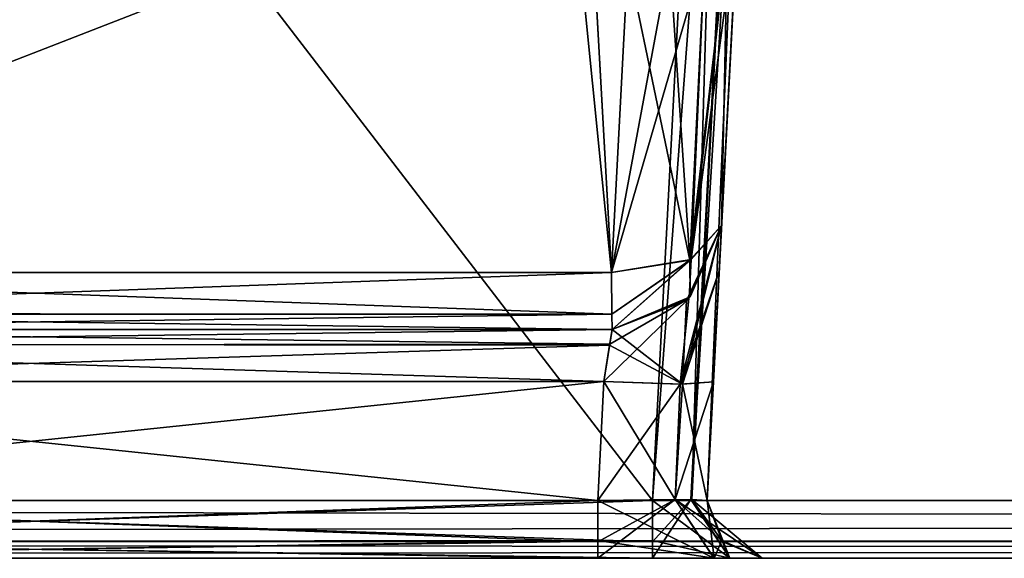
# Model space of a CAD drawing. Header units: inches. Extents: x -9.1 to 9.1, y -1.6 to 4.3.
# Tile 285 of 656: x -3.5 to -3, y -1.6 to -1.3. Entities that reach past the tile are written whole.
import ezdxf

# ---------------------------------------------------------------- set-up
doc = ezdxf.new("R2010")
doc.units = ezdxf.units.IN
doc.header["$LTSCALE"] = 65.185185
doc.header["$MEASUREMENT"] = 0
for name, color, linetype in [('2242', 7, 'CONTINUOUS'), ('2365', 7, 'CONTINUOUS'), ('2389', 7, 'CONTINUOUS'), ('2610', 7, 'CONTINUOUS'), ('2618', 7, 'CONTINUOUS'), ('2695', 7, 'CONTINUOUS'), ('2696', 7, 'CONTINUOUS'), ('2735', 7, 'CONTINUOUS'), ('2736', 7, 'CONTINUOUS'), ('2737', 7, 'CONTINUOUS'), ('2738', 7, 'CONTINUOUS'), ('2753', 7, 'CONTINUOUS'), ('2764', 7, 'CONTINUOUS'), ('2765', 7, 'CONTINUOUS'), ('2766', 7, 'CONTINUOUS'), ('2767', 7, 'CONTINUOUS'), ('2768', 7, 'CONTINUOUS'), ('2769', 7, 'CONTINUOUS'), ('2770', 7, 'CONTINUOUS'), ('2776', 7, 'CONTINUOUS'), ('3121', 7, 'CONTINUOUS'), ('3179', 7, 'CONTINUOUS'), ('3480', 7, 'CONTINUOUS'), ('3538', 7, 'CONTINUOUS'), ('3579', 7, 'CONTINUOUS'), ('3580', 7, 'CONTINUOUS'), ('3581', 7, 'CONTINUOUS'), ('3582', 7, 'CONTINUOUS'), ('3583', 7, 'CONTINUOUS'), ('3584', 7, 'CONTINUOUS'), ('3585', 7, 'CONTINUOUS'), ('3586', 7, 'CONTINUOUS'), ('9485', 7, 'CONTINUOUS'), ('9486', 7, 'CONTINUOUS'), ('9487', 7, 'CONTINUOUS'), ('9493', 7, 'CONTINUOUS'), ('9496', 7, 'CONTINUOUS'), ('9509', 7, 'CONTINUOUS'), ('9781', 7, 'CONTINUOUS'), ('9786', 7, 'CONTINUOUS'), ('9787', 7, 'CONTINUOUS')]:
    doc.layers.add(name, color=color, linetype=linetype)

msp = doc.modelspace()

# ---------------------------------------------------------------- linework, layer by layer
at = {"layer": '2242', "linetype": 'Continuous'}
for points in [[(-3.12257, -0.63817, 4.57874), (8.57837, -1.57343, 4.62775), (-3.08276, -0.62178, 4.57788), (-3.12257, -0.63817, 4.57874)], [(-3.08276, -0.62178, 4.57788), (8.57837, -1.57343, 4.62775), (-2.87743, -0.63817, 4.57874), (-3.08276, -0.62178, 4.57788)], [(-8.57837, -1.57343, 4.62775), (8.57837, -1.57343, 4.62775), (-8.52935, -0.63817, 4.57874), (-8.57837, -1.57343, 4.62775)], [(-8.52935, -0.63817, 4.57874), (8.57837, -1.57343, 4.62775), (-7.12257, -0.63817, 4.57874), (-8.52935, -0.63817, 4.57874)], [(-7.12257, -0.63817, 4.57874), (8.57837, -1.57343, 4.62775), (-6.87743, -0.63817, 4.57874), (-7.12257, -0.63817, 4.57874)], [(-6.87743, -0.63817, 4.57874), (8.57837, -1.57343, 4.62775), (-6.10626, -0.63866, 4.57876), (-6.87743, -0.63817, 4.57874)], [(-6.10626, -0.63866, 4.57876), (8.57837, -1.57343, 4.62775), (-5.89369, -0.63806, 4.57873), (-6.10626, -0.63866, 4.57876)], [(-5.89369, -0.63806, 4.57873), (8.57837, -1.57343, 4.62775), (-5.12257, -0.63817, 4.57874), (-5.89369, -0.63806, 4.57873)], [(-5.12257, -0.63817, 4.57874), (8.57837, -1.57343, 4.62775), (-4.87743, -0.63817, 4.57874), (-5.12257, -0.63817, 4.57874)], [(-4.87743, -0.63817, 4.57874), (8.57837, -1.57343, 4.62775), (-4.1063, -0.63817, 4.57874), (-4.87743, -0.63817, 4.57874)], [(-4.1063, -0.63817, 4.57874), (8.57837, -1.57343, 4.62775), (-3.89369, -0.63806, 4.57873), (-4.1063, -0.63817, 4.57874)], [(-3.89369, -0.63806, 4.57873), (8.57837, -1.57343, 4.62775), (-3.12257, -0.63817, 4.57874), (-3.89369, -0.63806, 4.57873)]]:
    msp.add_3dface(points, dxfattribs=at)
at = {"layer": '2365', "linetype": 'Continuous'}
for points in [[(-3.84469, -1.57343, 4.42625), (-3.8937, -0.63817, 4.47526), (-3.17481, -1.57343, 4.42625), (-3.84469, -1.57343, 4.42625)], [(-3.17481, -1.57343, 4.42625), (-3.8937, -0.63817, 4.47526), (-3.1258, -0.63817, 4.47526), (-3.17481, -1.57343, 4.42625)]]:
    msp.add_3dface(points, dxfattribs=at)
at = {"layer": '2389', "linetype": 'Continuous'}
for points in [[(-8.57831, -1.605, -4.59779), (8.57828, -1.605, -4.59779), (-5.99933, -1.605, -4.51066), (-8.57831, -1.605, -4.59779)], [(8.57828, -1.605, 4.59779), (-8.57831, -1.605, 4.59779), (5.99933, -1.605, 4.51066), (8.57828, -1.605, 4.59779)], [(5.99933, -1.605, 4.51066), (-8.57831, -1.605, 4.59779), (1.99933, -1.605, 4.51066), (5.99933, -1.605, 4.51066)], [(1.99933, -1.605, 4.51066), (-8.57831, -1.605, 4.59779), (-2.00067, -1.605, 4.51066), (1.99933, -1.605, 4.51066)], [(-2.00067, -1.605, 4.51066), (-8.57831, -1.605, 4.59779), (-2.31452, -1.605, 4.45621), (-2.00067, -1.605, 4.51066)], [(-2.31452, -1.605, 4.45621), (-8.57831, -1.605, 4.59779), (-2.82518, -1.605, 4.45621), (-2.31452, -1.605, 4.45621)], [(-2.82518, -1.605, 4.45621), (-8.57831, -1.605, 4.59779), (-3.17482, -1.605, 4.45621), (-2.82518, -1.605, 4.45621)], [(-3.17482, -1.605, 4.45621), (-8.57831, -1.605, 4.59779), (-3.84468, -1.605, 4.45621), (-3.17482, -1.605, 4.45621)], [(-5.99933, -1.605, -4.51066), (8.57828, -1.605, -4.59779), (-1.99933, -1.605, -4.51066), (-5.99933, -1.605, -4.51066)], [(-5.99933, -1.605, -4.51066), (-1.99933, -1.605, -4.51066), (-5.68548, -1.605, -4.45621), (-5.99933, -1.605, -4.51066)], [(-5.68548, -1.605, -4.45621), (-1.99933, -1.605, -4.51066), (-5.17482, -1.605, -4.45621), (-5.68548, -1.605, -4.45621)], [(-5.17482, -1.605, -4.45621), (-1.99933, -1.605, -4.51066), (-4.82518, -1.605, -4.45621), (-5.17482, -1.605, -4.45621)], [(-4.82518, -1.605, -4.45621), (-1.99933, -1.605, -4.51066), (-4.15532, -1.605, -4.45621), (-4.82518, -1.605, -4.45621)], [(-4.15532, -1.605, -4.45621), (-1.99933, -1.605, -4.51066), (-3.84468, -1.605, -4.45621), (-4.15532, -1.605, -4.45621)], [(-3.84468, -1.605, -4.45621), (-1.99933, -1.605, -4.51066), (-3.17482, -1.605, -4.45621), (-3.84468, -1.605, -4.45621)], [(-3.20478, -1.605, 4.1199), (-3.8247, -1.605, 4.1199), (-3.20478, -1.605, -4.1199), (-3.20478, -1.605, 4.1199)], [(-3.20478, -1.605, -4.1199), (-3.8247, -1.605, 4.1199), (-3.8247, -1.605, -4.1199), (-3.20478, -1.605, -4.1199)], [(-3.14125, -1.605, 4.14617), (-3.20478, -1.605, 4.1199), (-3.14115, -1.605, -4.14627), (-3.14125, -1.605, 4.14617)], [(-3.14115, -1.605, -4.14627), (-3.20478, -1.605, 4.1199), (-3.20478, -1.605, -4.1199), (-3.14115, -1.605, -4.14627)], [(-3.17482, -1.605, -4.45621), (-1.99933, -1.605, -4.51066), (-3.13242, -1.605, -4.43865), (-3.17482, -1.605, -4.45621)], [(-2.86758, -1.605, 4.43865), (-2.82518, -1.605, 4.45621), (-3.17482, -1.605, 4.45621), (-2.86758, -1.605, 4.43865)], [(-2.8851, -1.605, 4.39628), (-2.86758, -1.605, 4.43865), (-3.17482, -1.605, 4.45621), (-2.8851, -1.605, 4.39628)], [(-3.13245, -1.605, 4.43868), (-2.8851, -1.605, 4.39628), (-3.17482, -1.605, 4.45621), (-3.13245, -1.605, 4.43868)], [(-3.1149, -1.605, 4.20978), (-3.14125, -1.605, 4.14617), (-3.1149, -1.605, -4.20978), (-3.1149, -1.605, 4.20978)], [(-3.1149, -1.605, -4.20978), (-3.14125, -1.605, 4.14617), (-3.14115, -1.605, -4.14627), (-3.1149, -1.605, -4.20978)], [(-2.8851, -1.605, 4.20978), (-2.8851, -1.605, 4.39628), (-3.13245, -1.605, 4.43868), (-2.8851, -1.605, 4.20978)], [(-3.1149, -1.605, 4.39628), (-2.8851, -1.605, 4.20978), (-3.13245, -1.605, 4.43868), (-3.1149, -1.605, 4.39628)], [(-3.13242, -1.605, -4.43865), (-1.99933, -1.605, -4.51066), (-2.82518, -1.605, -4.45621), (-3.13242, -1.605, -4.43865)], [(-3.1149, -1.605, -4.39628), (-3.13242, -1.605, -4.43865), (-2.82518, -1.605, -4.45621), (-3.1149, -1.605, -4.39628)], [(-2.8851, -1.605, 4.20978), (-3.1149, -1.605, 4.39628), (-2.8851, -1.605, -4.20978), (-2.8851, -1.605, 4.20978)], [(-3.1149, -1.605, 4.39628), (-3.1149, -1.605, 4.20978), (-2.8851, -1.605, -4.39628), (-3.1149, -1.605, 4.39628)], [(-3.1149, -1.605, 4.20978), (-3.1149, -1.605, -4.20978), (-2.8851, -1.605, -4.39628), (-3.1149, -1.605, 4.20978)], [(-2.8851, -1.605, -4.20978), (-3.1149, -1.605, 4.39628), (-2.8851, -1.605, -4.39628), (-2.8851, -1.605, -4.20978)], [(-3.1149, -1.605, -4.20978), (-3.1149, -1.605, -4.39628), (-2.86755, -1.605, -4.43868), (-3.1149, -1.605, -4.20978)], [(-2.86755, -1.605, -4.43868), (-3.1149, -1.605, -4.39628), (-2.82518, -1.605, -4.45621), (-2.86755, -1.605, -4.43868)], [(-2.8851, -1.605, -4.39628), (-3.1149, -1.605, -4.20978), (-2.86755, -1.605, -4.43868), (-2.8851, -1.605, -4.39628)]]:
    msp.add_3dface(points, dxfattribs=at)
at = {"layer": '2610', "linetype": 'Continuous'}
for points in [[(-3.84469, -1.57343, -4.42625), (-3.1258, -0.63817, -4.47526), (-3.8937, -0.63817, -4.47526), (-3.84469, -1.57343, -4.42625)], [(-3.84469, -1.57343, -4.42625), (-3.17481, -1.57343, -4.42625), (-3.1258, -0.63817, -4.47526), (-3.84469, -1.57343, -4.42625)]]:
    msp.add_3dface(points, dxfattribs=at)
at = {"layer": '2618', "linetype": 'Continuous'}
for points in [[(-1.8937, -0.63817, -4.57874), (-8.57837, -1.57343, -4.62775), (-1.93714, -0.6183, -4.5777), (-1.8937, -0.63817, -4.57874)], [(-1.93714, -0.6183, -4.5777), (-8.57837, -1.57343, -4.62775), (-2.10631, -0.63806, -4.57873), (-1.93714, -0.6183, -4.5777)], [(3.12257, -0.63817, -4.57874), (-8.57837, -1.57343, -4.62775), (3.08276, -0.62178, -4.57788), (3.12257, -0.63817, -4.57874)], [(3.08276, -0.62178, -4.57788), (-8.57837, -1.57343, -4.62775), (2.87743, -0.63817, -4.57874), (3.08276, -0.62178, -4.57788)], [(-2.87743, -0.63817, -4.57874), (-8.57837, -1.57343, -4.62775), (-2.91724, -0.62178, -4.57788), (-2.87743, -0.63817, -4.57874)], [(-2.91724, -0.62178, -4.57788), (-8.57837, -1.57343, -4.62775), (-3.12257, -0.63817, -4.57874), (-2.91724, -0.62178, -4.57788)], [(6.1063, -0.63817, -4.57874), (-8.57837, -1.57343, -4.62775), (5.89369, -0.63806, -4.57873), (6.1063, -0.63817, -4.57874)], [(5.89369, -0.63806, -4.57873), (-8.57837, -1.57343, -4.62775), (5.12257, -0.63817, -4.57874), (5.89369, -0.63806, -4.57873)], [(4.1063, -0.63817, -4.57874), (-8.57837, -1.57343, -4.62775), (3.89369, -0.63806, -4.57873), (4.1063, -0.63817, -4.57874)], [(3.89369, -0.63806, -4.57873), (-8.57837, -1.57343, -4.62775), (3.12257, -0.63817, -4.57874), (3.89369, -0.63806, -4.57873)], [(2.1063, -0.63817, -4.57874), (-8.57837, -1.57343, -4.62775), (1.89369, -0.63806, -4.57873), (2.1063, -0.63817, -4.57874)], [(1.89369, -0.63806, -4.57873), (-8.57837, -1.57343, -4.62775), (-1.8937, -0.63817, -4.57874), (1.89369, -0.63806, -4.57873)], [(-2.10631, -0.63806, -4.57873), (-8.57837, -1.57343, -4.62775), (-2.87743, -0.63817, -4.57874), (-2.10631, -0.63806, -4.57873)], [(8.57837, -1.57343, -4.62775), (-8.57837, -1.57343, -4.62775), (8.52935, -0.63817, -4.57874), (8.57837, -1.57343, -4.62775)], [(8.52935, -0.63817, -4.57874), (-8.57837, -1.57343, -4.62775), (7.12257, -0.63817, -4.57874), (8.52935, -0.63817, -4.57874)], [(7.12257, -0.63817, -4.57874), (-8.57837, -1.57343, -4.62775), (6.87743, -0.63817, -4.57874), (7.12257, -0.63817, -4.57874)], [(6.87743, -0.63817, -4.57874), (-8.57837, -1.57343, -4.62775), (6.1063, -0.63817, -4.57874), (6.87743, -0.63817, -4.57874)], [(5.12257, -0.63817, -4.57874), (-8.57837, -1.57343, -4.62775), (4.87743, -0.63817, -4.57874), (5.12257, -0.63817, -4.57874)], [(4.87743, -0.63817, -4.57874), (-8.57837, -1.57343, -4.62775), (4.1063, -0.63817, -4.57874), (4.87743, -0.63817, -4.57874)], [(2.87743, -0.63817, -4.57874), (-8.57837, -1.57343, -4.62775), (2.1063, -0.63817, -4.57874), (2.87743, -0.63817, -4.57874)], [(-3.12257, -0.63817, -4.57874), (-8.57837, -1.57343, -4.62775), (-3.8937, -0.63817, -4.57874), (-3.12257, -0.63817, -4.57874)]]:
    msp.add_3dface(points, dxfattribs=at)
at = {"layer": '2695', "linetype": 'Continuous'}
for points in [[(-3.83209, -1.48, 4.11649), (-3.1969, -1.48, 4.11649), (-3.83209, -1.48, 3.88012), (-3.83209, -1.48, 4.11649)], [(-3.83209, -1.48, 3.88012), (-3.1969, -1.48, 4.11649), (-3.82929, -1.48, 3.87269), (-3.83209, -1.48, 3.88012)], [(-3.82929, -1.48, 3.87269), (-3.1969, -1.48, 4.11649), (-3.82228, -1.48, 3.86955), (-3.82929, -1.48, 3.87269)], [(-3.1969, -1.48, 4.11649), (-3.1969, -1.48, 3.86955), (-3.82228, -1.48, 3.86955), (-3.1969, -1.48, 4.11649)]]:
    msp.add_3dface(points, dxfattribs=at)
at = {"layer": '2696', "linetype": 'Continuous'}
for points in [[(-3.1969, -1.48, -3.86955), (-3.1969, -1.48, -4.11649), (-3.83209, -1.48, -4.11649), (-3.1969, -1.48, -3.86955)], [(-3.82228, -1.48, -3.86955), (-3.1969, -1.48, -3.86955), (-3.83209, -1.48, -4.11649), (-3.82228, -1.48, -3.86955)]]:
    msp.add_3dface(points, dxfattribs=at)
at = {"layer": '2735', "linetype": 'Continuous'}
for points in [[(-3.15621, -1.4641, 4.11649), (-3.13698, -1.42314, 4.11653), (-3.15413, -1.46209, 3.87182), (-3.15621, -1.4641, 4.11649)], [(-3.13698, -1.42314, 4.11653), (-3.13698, -1.42314, 3.87629), (-3.15413, -1.46209, 3.87182), (-3.13698, -1.42314, 4.11653)], [(-3.1969, -1.48, 3.86955), (-3.15621, -1.4641, 4.11649), (-3.15413, -1.46209, 3.87182), (-3.1969, -1.48, 3.86955)], [(-3.1969, -1.48, 4.11649), (-3.15621, -1.4641, 4.11649), (-3.1969, -1.48, 3.86955), (-3.1969, -1.48, 4.11649)]]:
    msp.add_3dface(points, dxfattribs=at)
at = {"layer": '2736', "linetype": 'Continuous'}
for points in [[(-3.15413, -1.46209, 3.87182), (-3.13698, -1.42314, 3.87629), (-3.15431, -1.44194, 3.83988), (-3.15413, -1.46209, 3.87182)], [(-3.15431, -1.44194, 3.83988), (-3.19722, -1.44873, 3.82319), (-3.19706, -1.47145, 3.84158), (-3.15431, -1.44194, 3.83988)], [(-3.1969, -1.48, 3.86955), (-3.15431, -1.44194, 3.83988), (-3.19706, -1.47145, 3.84158), (-3.1969, -1.48, 3.86955)], [(-3.1969, -1.48, 3.86955), (-3.15413, -1.46209, 3.87182), (-3.15431, -1.44194, 3.83988), (-3.1969, -1.48, 3.86955)]]:
    msp.add_3dface(points, dxfattribs=at)
at = {"layer": '2737', "linetype": 'Continuous'}
for points in [[(-3.13698, -1.42314, 3.87629), (-3.1278, -1.24804, 3.80555), (-3.13381, -1.26484, 3.78628), (-3.13698, -1.42314, 3.87629)], [(-3.13698, -1.42314, 3.87629), (-3.13381, -1.26484, 3.78628), (-3.15431, -1.44194, 3.83988), (-3.13698, -1.42314, 3.87629)], [(-3.13381, -1.26484, 3.78628), (-3.14613, -1.27338, 3.77106), (-3.15431, -1.44194, 3.83988), (-3.13381, -1.26484, 3.78628)], [(-3.14613, -1.27338, 3.77106), (-3.16528, -1.27787, 3.75912), (-3.15431, -1.44194, 3.83988), (-3.14613, -1.27338, 3.77106)], [(-3.18835, -1.27924, 3.75471), (-3.19722, -1.44873, 3.82319), (-3.15431, -1.44194, 3.83988), (-3.18835, -1.27924, 3.75471)], [(-3.16528, -1.27787, 3.75912), (-3.18835, -1.27924, 3.75471), (-3.15431, -1.44194, 3.83988), (-3.16528, -1.27787, 3.75912)]]:
    msp.add_3dface(points, dxfattribs=at)
at = {"layer": '2738', "linetype": 'Continuous'}
for points in [[(-3.83865, -1.13627, 3.69695), (-3.82228, -1.44873, 3.82319), (-3.22861, -1.13627, 3.69695), (-3.83865, -1.13627, 3.69695)], [(-3.22861, -1.13627, 3.69695), (-3.82228, -1.44873, 3.82319), (-3.19722, -1.44873, 3.82319), (-3.22861, -1.13627, 3.69695)], [(-3.21045, -1.21116, 3.7272), (-3.22861, -1.13627, 3.69695), (-3.19722, -1.44873, 3.82319), (-3.21045, -1.21116, 3.7272)], [(-3.18835, -1.27924, 3.75471), (-3.21045, -1.21116, 3.7272), (-3.19722, -1.44873, 3.82319), (-3.18835, -1.27924, 3.75471)]]:
    msp.add_3dface(points, dxfattribs=at)
at = {"layer": '2753', "linetype": 'Continuous'}
for points in [[(-3.82228, -1.44873, 3.82319), (-3.82228, -1.47124, 3.84128), (-3.19722, -1.44873, 3.82319), (-3.82228, -1.44873, 3.82319)], [(-3.19722, -1.44873, 3.82319), (-3.82228, -1.47124, 3.84128), (-3.19706, -1.47145, 3.84158), (-3.19722, -1.44873, 3.82319)], [(-3.82228, -1.47124, 3.84128), (-3.82228, -1.48, 3.86955), (-3.19706, -1.47145, 3.84158), (-3.82228, -1.47124, 3.84128)], [(-3.82228, -1.48, 3.86955), (-3.1969, -1.48, 3.86955), (-3.19706, -1.47145, 3.84158), (-3.82228, -1.48, 3.86955)]]:
    msp.add_3dface(points, dxfattribs=at)
at = {"layer": '2764', "linetype": 'Continuous'}
for points in [[(-3.84469, -1.59535, 4.43416), (-3.84469, -1.57343, 4.42625), (-3.17481, -1.59595, 4.43473), (-3.84469, -1.59535, 4.43416)], [(-3.17481, -1.59595, 4.43473), (-3.84469, -1.57343, 4.42625), (-3.17481, -1.57343, 4.42625), (-3.17481, -1.59595, 4.43473)], [(-3.17482, -1.605, 4.45621), (-3.84468, -1.605, 4.45621), (-3.84469, -1.59535, 4.43416), (-3.17482, -1.605, 4.45621)], [(-3.17482, -1.605, 4.45621), (-3.84469, -1.59535, 4.43416), (-3.17481, -1.59595, 4.43473), (-3.17482, -1.605, 4.45621)]]:
    msp.add_3dface(points, dxfattribs=at)
at = {"layer": '2765', "linetype": 'Continuous'}
for points in [[(-3.13245, -1.605, 4.43868), (-3.17482, -1.605, 4.45621), (-3.15377, -1.5728, 4.41769), (-3.13245, -1.605, 4.43868)], [(-3.17482, -1.605, 4.45621), (-3.17481, -1.59595, 4.43473), (-3.15377, -1.5728, 4.41769), (-3.17482, -1.605, 4.45621)], [(-3.17481, -1.59595, 4.43473), (-3.17481, -1.57343, 4.42625), (-3.15377, -1.5728, 4.41769), (-3.17481, -1.59595, 4.43473)], [(-3.13245, -1.605, 4.43868), (-3.15377, -1.5728, 4.41769), (-3.14486, -1.57343, 4.39629), (-3.13245, -1.605, 4.43868)], [(-3.13245, -1.605, 4.43868), (-3.14486, -1.57343, 4.39629), (-3.13694, -1.59535, 4.39629), (-3.13245, -1.605, 4.43868)], [(-3.1149, -1.605, 4.39628), (-3.13245, -1.605, 4.43868), (-3.13694, -1.59535, 4.39629), (-3.1149, -1.605, 4.39628)]]:
    msp.add_3dface(points, dxfattribs=at)
at = {"layer": '2766', "linetype": 'Continuous'}
for points in [[(-3.17481, -1.57343, 4.42625), (-3.1258, -0.63817, 4.47526), (-3.10434, -0.63882, 4.46615), (-3.17481, -1.57343, 4.42625)], [(-3.15377, -1.5728, 4.41769), (-3.17481, -1.57343, 4.42625), (-3.10434, -0.63882, 4.46615), (-3.15377, -1.5728, 4.41769)], [(-3.14486, -1.57343, 4.39629), (-3.15377, -1.5728, 4.41769), (-3.09584, -0.63819, 4.4453), (-3.14486, -1.57343, 4.39629)], [(-3.09584, -0.63819, 4.4453), (-3.15377, -1.5728, 4.41769), (-3.10434, -0.63882, 4.46615), (-3.09584, -0.63819, 4.4453)]]:
    msp.add_3dface(points, dxfattribs=at)
at = {"layer": '2767', "linetype": 'Continuous'}
for points in [[(-3.14486, -1.57343, 4.39629), (-3.09584, -0.63819, 4.4453), (-3.09529, -0.62763, 3.76197), (-3.14486, -1.57343, 4.39629)], [(-3.0979, -0.67738, 3.79138), (-3.14486, -1.57343, 4.39629), (-3.09529, -0.62763, 3.76197), (-3.0979, -0.67738, 3.79138)], [(-3.13828, -1.44788, 4.17846), (-3.14486, -1.57343, 4.39629), (-3.0979, -0.67738, 3.79138), (-3.13828, -1.44788, 4.17846)], [(-3.13698, -1.42314, 4.11653), (-3.13828, -1.44788, 4.17846), (-3.0979, -0.67738, 3.79138), (-3.13698, -1.42314, 4.11653)], [(-3.13698, -1.42314, 3.87629), (-3.13698, -1.42314, 4.11653), (-3.0979, -0.67738, 3.79138), (-3.13698, -1.42314, 3.87629)], [(-3.1278, -1.24804, 3.80555), (-3.13698, -1.42314, 3.87629), (-3.0979, -0.67738, 3.79138), (-3.1278, -1.24804, 3.80555)], [(-3.14145, -1.50847, 4.20637), (-3.14486, -1.57343, 4.39629), (-3.13828, -1.44788, 4.17846), (-3.14145, -1.50847, 4.20637)], [(-3.14486, -1.57343, 4.20977), (-3.14486, -1.57343, 4.39629), (-3.14145, -1.50847, 4.20637), (-3.14486, -1.57343, 4.20977)]]:
    msp.add_3dface(points, dxfattribs=at)
at = {"layer": '2768', "linetype": 'Continuous'}
for points in [[(-3.13694, -1.59535, 4.39629), (-3.14486, -1.57343, 4.39629), (-3.13637, -1.59595, 4.20977), (-3.13694, -1.59535, 4.39629)], [(-3.13637, -1.59595, 4.20977), (-3.14486, -1.57343, 4.39629), (-3.14486, -1.57343, 4.20977), (-3.13637, -1.59595, 4.20977)], [(-3.1149, -1.605, 4.20978), (-3.1149, -1.605, 4.39628), (-3.13694, -1.59535, 4.39629), (-3.1149, -1.605, 4.20978)], [(-3.1149, -1.605, 4.20978), (-3.13694, -1.59535, 4.39629), (-3.13637, -1.59595, 4.20977), (-3.1149, -1.605, 4.20978)]]:
    msp.add_3dface(points, dxfattribs=at)
at = {"layer": '2769', "linetype": 'Continuous'}
for points in [[(-3.14125, -1.605, 4.14617), (-3.16237, -1.57278, 4.16736), (-3.20477, -1.57343, 4.14986), (-3.14125, -1.605, 4.14617)], [(-3.14125, -1.605, 4.14617), (-3.20477, -1.57343, 4.14986), (-3.20477, -1.59535, 4.14194), (-3.14125, -1.605, 4.14617)], [(-3.14125, -1.605, 4.14617), (-3.1149, -1.605, 4.20978), (-3.16237, -1.57278, 4.16736), (-3.14125, -1.605, 4.14617)], [(-3.1149, -1.605, 4.20978), (-3.13637, -1.59595, 4.20977), (-3.16237, -1.57278, 4.16736), (-3.1149, -1.605, 4.20978)], [(-3.13637, -1.59595, 4.20977), (-3.14486, -1.57343, 4.20977), (-3.16237, -1.57278, 4.16736), (-3.13637, -1.59595, 4.20977)], [(-3.20478, -1.605, 4.1199), (-3.14125, -1.605, 4.14617), (-3.20477, -1.59535, 4.14194), (-3.20478, -1.605, 4.1199)]]:
    msp.add_3dface(points, dxfattribs=at)
at = {"layer": '2770', "linetype": 'Continuous'}
for points in [[(-3.20477, -1.57343, 4.14986), (-3.16237, -1.57278, 4.16736), (-3.20137, -1.50843, 4.14645), (-3.20477, -1.57343, 4.14986)], [(-3.20137, -1.50843, 4.14645), (-3.16237, -1.57278, 4.16736), (-3.1584, -1.50972, 4.16472), (-3.20137, -1.50843, 4.14645)], [(-3.16237, -1.57278, 4.16736), (-3.14486, -1.57343, 4.20977), (-3.1584, -1.50972, 4.16472), (-3.16237, -1.57278, 4.16736)], [(-3.14486, -1.57343, 4.20977), (-3.14145, -1.50847, 4.20637), (-3.1584, -1.50972, 4.16472), (-3.14486, -1.57343, 4.20977)]]:
    msp.add_3dface(points, dxfattribs=at)
at = {"layer": '2776', "linetype": 'Continuous'}
for points in [[(-3.20477, -1.57343, 4.14986), (-3.20137, -1.50843, 4.14645), (-3.82812, -1.50843, 4.14645), (-3.20477, -1.57343, 4.14986)], [(-3.82471, -1.57343, 4.14986), (-3.20477, -1.57343, 4.14986), (-3.82812, -1.50843, 4.14645), (-3.82471, -1.57343, 4.14986)]]:
    msp.add_3dface(points, dxfattribs=at)
at = {"layer": '3121', "linetype": 'Continuous'}
for points in [[(-8.57837, -1.59535, -4.61984), (-8.57837, -1.57343, -4.62775), (8.57837, -1.59595, -4.61927), (-8.57837, -1.59535, -4.61984)], [(8.57837, -1.59595, -4.61927), (-8.57837, -1.57343, -4.62775), (8.57837, -1.57343, -4.62775), (8.57837, -1.59595, -4.61927)], [(8.57828, -1.605, -4.59779), (-8.57831, -1.605, -4.59779), (-8.57837, -1.59535, -4.61984), (8.57828, -1.605, -4.59779)], [(8.57828, -1.605, -4.59779), (-8.57837, -1.59535, -4.61984), (8.57837, -1.59595, -4.61927), (8.57828, -1.605, -4.59779)]]:
    msp.add_3dface(points, dxfattribs=at)
at = {"layer": '3179', "linetype": 'Continuous'}
for points in [[(8.57837, -1.57343, 4.62775), (-8.57837, -1.57343, 4.62775), (-8.57837, -1.59595, 4.61927), (8.57837, -1.57343, 4.62775)], [(8.57837, -1.59535, 4.61984), (8.57837, -1.57343, 4.62775), (-8.57837, -1.59595, 4.61927), (8.57837, -1.59535, 4.61984)], [(-8.57831, -1.605, 4.59779), (8.57837, -1.59535, 4.61984), (-8.57837, -1.59595, 4.61927), (-8.57831, -1.605, 4.59779)], [(-8.57831, -1.605, 4.59779), (8.57828, -1.605, 4.59779), (8.57837, -1.59535, 4.61984), (-8.57831, -1.605, 4.59779)]]:
    msp.add_3dface(points, dxfattribs=at)
at = {"layer": '3480', "linetype": 'Continuous'}
for points in [[(-3.82812, -1.50843, -4.14645), (-3.20137, -1.50843, -4.14645), (-3.82471, -1.57343, -4.14986), (-3.82812, -1.50843, -4.14645)], [(-3.20137, -1.50843, -4.14645), (-3.20477, -1.57343, -4.14986), (-3.82471, -1.57343, -4.14986), (-3.20137, -1.50843, -4.14645)]]:
    msp.add_3dface(points, dxfattribs=at)
at = {"layer": '3538', "linetype": 'Continuous'}
for points in [[(-3.22861, -1.13627, -3.69695), (-3.82228, -1.44873, -3.82319), (-3.83865, -1.13627, -3.69695), (-3.22861, -1.13627, -3.69695)], [(-3.21049, -1.21098, -3.72713), (-3.82228, -1.44873, -3.82319), (-3.22861, -1.13627, -3.69695), (-3.21049, -1.21098, -3.72713)], [(-3.19722, -1.44873, -3.82319), (-3.82228, -1.44873, -3.82319), (-3.21049, -1.21098, -3.72713), (-3.19722, -1.44873, -3.82319)], [(-3.18835, -1.27925, -3.75471), (-3.19722, -1.44873, -3.82319), (-3.21049, -1.21098, -3.72713), (-3.18835, -1.27925, -3.75471)]]:
    msp.add_3dface(points, dxfattribs=at)
at = {"layer": '3579', "linetype": 'Continuous'}
for points in [[(-3.081, -0.355, -4.53392), (-3.09584, -0.63819, -4.4453), (-3.13828, -1.44788, -4.17846), (-3.081, -0.355, -4.53392)], [(-3.13698, -1.42314, -4.11653), (-3.081, -0.355, -4.53392), (-3.13828, -1.44788, -4.17846), (-3.13698, -1.42314, -4.11653)], [(-3.1278, -1.24804, -3.80555), (-3.081, -0.355, -4.53392), (-3.13698, -1.42314, -3.87629), (-3.1278, -1.24804, -3.80555)], [(-3.13698, -1.42314, -3.87629), (-3.081, -0.355, -4.53392), (-3.13698, -1.42314, -4.11653), (-3.13698, -1.42314, -3.87629)], [(-3.14486, -1.57343, -4.39629), (-3.14486, -1.57343, -4.20977), (-3.09584, -0.63819, -4.4453), (-3.14486, -1.57343, -4.39629)], [(-3.09584, -0.63819, -4.4453), (-3.14486, -1.57343, -4.20977), (-3.14145, -1.50847, -4.20637), (-3.09584, -0.63819, -4.4453)], [(-3.13828, -1.44788, -4.17846), (-3.09584, -0.63819, -4.4453), (-3.14145, -1.50847, -4.20637), (-3.13828, -1.44788, -4.17846)]]:
    msp.add_3dface(points, dxfattribs=at)
at = {"layer": '3580', "linetype": 'Continuous'}
for points in [[(-3.14486, -1.57343, -4.20977), (-3.14486, -1.57343, -4.39629), (-3.13637, -1.59595, -4.39629), (-3.14486, -1.57343, -4.20977)], [(-3.13694, -1.59535, -4.20977), (-3.14486, -1.57343, -4.20977), (-3.13637, -1.59595, -4.39629), (-3.13694, -1.59535, -4.20977)], [(-3.1149, -1.605, -4.39628), (-3.1149, -1.605, -4.20978), (-3.13694, -1.59535, -4.20977), (-3.1149, -1.605, -4.39628)], [(-3.1149, -1.605, -4.39628), (-3.13694, -1.59535, -4.20977), (-3.13637, -1.59595, -4.39629), (-3.1149, -1.605, -4.39628)]]:
    msp.add_3dface(points, dxfattribs=at)
at = {"layer": '3581', "linetype": 'Continuous'}
for points in [[(-3.14115, -1.605, -4.14627), (-3.20478, -1.605, -4.1199), (-3.16236, -1.57278, -4.16737), (-3.14115, -1.605, -4.14627)], [(-3.20478, -1.605, -4.1199), (-3.20477, -1.59595, -4.14137), (-3.16236, -1.57278, -4.16737), (-3.20478, -1.605, -4.1199)], [(-3.20477, -1.59595, -4.14137), (-3.20477, -1.57343, -4.14986), (-3.16236, -1.57278, -4.16737), (-3.20477, -1.59595, -4.14137)], [(-3.14486, -1.57343, -4.20977), (-3.14115, -1.605, -4.14627), (-3.16236, -1.57278, -4.16737), (-3.14486, -1.57343, -4.20977)], [(-3.14115, -1.605, -4.14627), (-3.14486, -1.57343, -4.20977), (-3.13694, -1.59535, -4.20977), (-3.14115, -1.605, -4.14627)], [(-3.1149, -1.605, -4.20978), (-3.14115, -1.605, -4.14627), (-3.13694, -1.59535, -4.20977), (-3.1149, -1.605, -4.20978)]]:
    msp.add_3dface(points, dxfattribs=at)
at = {"layer": '3582', "linetype": 'Continuous'}
for points in [[(-3.15972, -1.50972, -4.1634), (-3.20477, -1.57343, -4.14986), (-3.20137, -1.50843, -4.14645), (-3.15972, -1.50972, -4.1634)], [(-3.16236, -1.57278, -4.16737), (-3.20477, -1.57343, -4.14986), (-3.15972, -1.50972, -4.1634), (-3.16236, -1.57278, -4.16737)], [(-3.14145, -1.50847, -4.20637), (-3.14486, -1.57343, -4.20977), (-3.16236, -1.57278, -4.16737), (-3.14145, -1.50847, -4.20637)], [(-3.14145, -1.50847, -4.20637), (-3.16236, -1.57278, -4.16737), (-3.15972, -1.50972, -4.1634), (-3.14145, -1.50847, -4.20637)]]:
    msp.add_3dface(points, dxfattribs=at)
at = {"layer": '3583', "linetype": 'Continuous'}
for points in [[(-3.13698, -1.42314, -4.11653), (-3.13828, -1.44788, -4.17846), (-3.15972, -1.50972, -4.1634), (-3.13698, -1.42314, -4.11653)], [(-3.13698, -1.42314, -4.11653), (-3.15972, -1.50972, -4.1634), (-3.155, -1.46295, -4.11649), (-3.13698, -1.42314, -4.11653)], [(-3.13828, -1.44788, -4.17846), (-3.14145, -1.50847, -4.20637), (-3.15972, -1.50972, -4.1634), (-3.13828, -1.44788, -4.17846)], [(-3.15972, -1.50972, -4.1634), (-3.20137, -1.50843, -4.14645), (-3.155, -1.46295, -4.11649), (-3.15972, -1.50972, -4.1634)], [(-3.155, -1.46295, -4.11649), (-3.20137, -1.50843, -4.14645), (-3.19814, -1.48787, -4.13674), (-3.155, -1.46295, -4.11649)], [(-3.1969, -1.48, -4.11649), (-3.155, -1.46295, -4.11649), (-3.19814, -1.48787, -4.13674), (-3.1969, -1.48, -4.11649)]]:
    msp.add_3dface(points, dxfattribs=at)
at = {"layer": '3584', "linetype": 'Continuous'}
for points in [[(-3.13698, -1.42314, -3.87629), (-3.13698, -1.42314, -4.11653), (-3.155, -1.46295, -4.11649), (-3.13698, -1.42314, -3.87629)], [(-3.13698, -1.42314, -3.87629), (-3.155, -1.46295, -4.11649), (-3.15471, -1.46267, -3.87175), (-3.13698, -1.42314, -3.87629)], [(-3.155, -1.46295, -4.11649), (-3.1969, -1.48, -4.11649), (-3.15471, -1.46267, -3.87175), (-3.155, -1.46295, -4.11649)], [(-3.1969, -1.48, -4.11649), (-3.1969, -1.48, -3.86955), (-3.15471, -1.46267, -3.87175), (-3.1969, -1.48, -4.11649)]]:
    msp.add_3dface(points, dxfattribs=at)
at = {"layer": '3585', "linetype": 'Continuous'}
for points in [[(-3.13698, -1.42314, -3.87629), (-3.15471, -1.46267, -3.87175), (-3.15371, -1.44167, -3.84043), (-3.13698, -1.42314, -3.87629)], [(-3.19706, -1.47145, -3.84159), (-3.19722, -1.44873, -3.82319), (-3.15371, -1.44167, -3.84043), (-3.19706, -1.47145, -3.84159)], [(-3.1969, -1.48, -3.86955), (-3.19706, -1.47145, -3.84159), (-3.15371, -1.44167, -3.84043), (-3.1969, -1.48, -3.86955)], [(-3.15471, -1.46267, -3.87175), (-3.1969, -1.48, -3.86955), (-3.15371, -1.44167, -3.84043), (-3.15471, -1.46267, -3.87175)]]:
    msp.add_3dface(points, dxfattribs=at)
at = {"layer": '3586', "linetype": 'Continuous'}
for points in [[(-3.1278, -1.24804, -3.80555), (-3.13698, -1.42314, -3.87629), (-3.15371, -1.44167, -3.84043), (-3.1278, -1.24804, -3.80555)], [(-3.13382, -1.26486, -3.78628), (-3.1278, -1.24804, -3.80555), (-3.15371, -1.44167, -3.84043), (-3.13382, -1.26486, -3.78628)], [(-3.1462, -1.27341, -3.77099), (-3.13382, -1.26486, -3.78628), (-3.15371, -1.44167, -3.84043), (-3.1462, -1.27341, -3.77099)], [(-3.1462, -1.27341, -3.77099), (-3.19722, -1.44873, -3.82319), (-3.16545, -1.27789, -3.75906), (-3.1462, -1.27341, -3.77099)], [(-3.19722, -1.44873, -3.82319), (-3.1462, -1.27341, -3.77099), (-3.15371, -1.44167, -3.84043), (-3.19722, -1.44873, -3.82319)], [(-3.19722, -1.44873, -3.82319), (-3.18835, -1.27925, -3.75471), (-3.16545, -1.27789, -3.75906), (-3.19722, -1.44873, -3.82319)]]:
    msp.add_3dface(points, dxfattribs=at)
at = {"layer": '9485', "linetype": 'Continuous'}
for points in [[(-3.1258, -0.63817, -4.47526), (-3.17481, -1.57343, -4.42625), (-3.15335, -1.5728, -4.41726), (-3.1258, -0.63817, -4.47526)], [(-3.1258, -0.63817, -4.47526), (-3.15335, -1.5728, -4.41726), (-3.10488, -0.63882, -4.46669), (-3.1258, -0.63817, -4.47526)], [(-3.15335, -1.5728, -4.41726), (-3.14486, -1.57343, -4.39629), (-3.10488, -0.63882, -4.46669), (-3.15335, -1.5728, -4.41726)], [(-3.14486, -1.57343, -4.39629), (-3.09584, -0.63819, -4.4453), (-3.10488, -0.63882, -4.46669), (-3.14486, -1.57343, -4.39629)]]:
    msp.add_3dface(points, dxfattribs=at)
at = {"layer": '9486', "linetype": 'Continuous'}
for points in [[(-3.17481, -1.57343, -4.42625), (-3.13242, -1.605, -4.43865), (-3.15335, -1.5728, -4.41726), (-3.17481, -1.57343, -4.42625)], [(-3.13242, -1.605, -4.43865), (-3.17481, -1.57343, -4.42625), (-3.17481, -1.59535, -4.43416), (-3.13242, -1.605, -4.43865)], [(-3.13242, -1.605, -4.43865), (-3.1149, -1.605, -4.39628), (-3.15335, -1.5728, -4.41726), (-3.13242, -1.605, -4.43865)], [(-3.1149, -1.605, -4.39628), (-3.13637, -1.59595, -4.39629), (-3.15335, -1.5728, -4.41726), (-3.1149, -1.605, -4.39628)], [(-3.13637, -1.59595, -4.39629), (-3.14486, -1.57343, -4.39629), (-3.15335, -1.5728, -4.41726), (-3.13637, -1.59595, -4.39629)], [(-3.17482, -1.605, -4.45621), (-3.13242, -1.605, -4.43865), (-3.17481, -1.59535, -4.43416), (-3.17482, -1.605, -4.45621)]]:
    msp.add_3dface(points, dxfattribs=at)
at = {"layer": '9487', "linetype": 'Continuous'}
for points in [[(-3.84469, -1.57343, -4.42625), (-3.84469, -1.59595, -4.43473), (-3.17481, -1.57343, -4.42625), (-3.84469, -1.57343, -4.42625)], [(-3.17481, -1.57343, -4.42625), (-3.84469, -1.59595, -4.43473), (-3.17481, -1.59535, -4.43416), (-3.17481, -1.57343, -4.42625)], [(-3.84469, -1.59595, -4.43473), (-3.84468, -1.605, -4.45621), (-3.17481, -1.59535, -4.43416), (-3.84469, -1.59595, -4.43473)], [(-3.84468, -1.605, -4.45621), (-3.17482, -1.605, -4.45621), (-3.17481, -1.59535, -4.43416), (-3.84468, -1.605, -4.45621)]]:
    msp.add_3dface(points, dxfattribs=at)
at = {"layer": '9493', "linetype": 'Continuous'}
for points in [[(-3.1969, -1.48, -4.11649), (-3.19814, -1.48787, -4.13674), (-3.83209, -1.48, -4.11649), (-3.1969, -1.48, -4.11649)], [(-3.83209, -1.48, -4.11649), (-3.19814, -1.48787, -4.13674), (-3.83091, -1.48847, -4.13738), (-3.83209, -1.48, -4.11649)], [(-3.19814, -1.48787, -4.13674), (-3.20137, -1.50843, -4.14645), (-3.83091, -1.48847, -4.13738), (-3.19814, -1.48787, -4.13674)], [(-3.20137, -1.50843, -4.14645), (-3.82812, -1.50843, -4.14645), (-3.83091, -1.48847, -4.13738), (-3.20137, -1.50843, -4.14645)]]:
    msp.add_3dface(points, dxfattribs=at)
at = {"layer": '9496', "linetype": 'Continuous'}
for points in [[(-3.82228, -1.47163, -3.84185), (-3.82228, -1.44873, -3.82319), (-3.19706, -1.47145, -3.84159), (-3.82228, -1.47163, -3.84185)], [(-3.19706, -1.47145, -3.84159), (-3.82228, -1.44873, -3.82319), (-3.19722, -1.44873, -3.82319), (-3.19706, -1.47145, -3.84159)], [(-3.1969, -1.48, -3.86955), (-3.82228, -1.47163, -3.84185), (-3.19706, -1.47145, -3.84159), (-3.1969, -1.48, -3.86955)], [(-3.1969, -1.48, -3.86955), (-3.82228, -1.48, -3.86955), (-3.82228, -1.47163, -3.84185), (-3.1969, -1.48, -3.86955)]]:
    msp.add_3dface(points, dxfattribs=at)
at = {"layer": '9509', "linetype": 'Continuous'}
for points in [[(-3.20477, -1.57343, -4.14986), (-3.20477, -1.59595, -4.14137), (-3.82471, -1.57343, -4.14986), (-3.20477, -1.57343, -4.14986)], [(-3.82471, -1.57343, -4.14986), (-3.20477, -1.59595, -4.14137), (-3.82471, -1.59535, -4.14194), (-3.82471, -1.57343, -4.14986)], [(-3.20478, -1.605, -4.1199), (-3.8247, -1.605, -4.1199), (-3.82471, -1.59535, -4.14194), (-3.20478, -1.605, -4.1199)], [(-3.20477, -1.59595, -4.14137), (-3.20478, -1.605, -4.1199), (-3.82471, -1.59535, -4.14194), (-3.20477, -1.59595, -4.14137)]]:
    msp.add_3dface(points, dxfattribs=at)
at = {"layer": '9781', "linetype": 'Continuous'}
for points in [[(-3.20477, -1.59535, 4.14194), (-3.20477, -1.57343, 4.14986), (-3.82471, -1.59595, 4.14137), (-3.20477, -1.59535, 4.14194)], [(-3.82471, -1.59595, 4.14137), (-3.20477, -1.57343, 4.14986), (-3.82471, -1.57343, 4.14986), (-3.82471, -1.59595, 4.14137)], [(-3.8247, -1.605, 4.1199), (-3.20477, -1.59535, 4.14194), (-3.82471, -1.59595, 4.14137), (-3.8247, -1.605, 4.1199)], [(-3.8247, -1.605, 4.1199), (-3.20478, -1.605, 4.1199), (-3.20477, -1.59535, 4.14194), (-3.8247, -1.605, 4.1199)]]:
    msp.add_3dface(points, dxfattribs=at)
at = {"layer": '9786', "linetype": 'Continuous'}
for points in [[(-3.83209, -1.48, 4.11649), (-3.83099, -1.48788, 4.13676), (-3.1969, -1.48, 4.11649), (-3.83209, -1.48, 4.11649)], [(-3.1969, -1.48, 4.11649), (-3.83099, -1.48788, 4.13676), (-3.19824, -1.48857, 4.13748), (-3.1969, -1.48, 4.11649)], [(-3.83099, -1.48788, 4.13676), (-3.82812, -1.50843, 4.14645), (-3.19824, -1.48857, 4.13748), (-3.83099, -1.48788, 4.13676)], [(-3.82812, -1.50843, 4.14645), (-3.20137, -1.50843, 4.14645), (-3.19824, -1.48857, 4.13748), (-3.82812, -1.50843, 4.14645)]]:
    msp.add_3dface(points, dxfattribs=at)
at = {"layer": '9787', "linetype": 'Continuous'}
for points in [[(-3.13828, -1.44788, 4.17846), (-3.13698, -1.42314, 4.11653), (-3.1584, -1.50972, 4.16472), (-3.13828, -1.44788, 4.17846)], [(-3.1584, -1.50972, 4.16472), (-3.13698, -1.42314, 4.11653), (-3.15621, -1.4641, 4.11649), (-3.1584, -1.50972, 4.16472)], [(-3.14145, -1.50847, 4.20637), (-3.13828, -1.44788, 4.17846), (-3.1584, -1.50972, 4.16472), (-3.14145, -1.50847, 4.20637)], [(-3.1969, -1.48, 4.11649), (-3.1584, -1.50972, 4.16472), (-3.15621, -1.4641, 4.11649), (-3.1969, -1.48, 4.11649)], [(-3.1584, -1.50972, 4.16472), (-3.1969, -1.48, 4.11649), (-3.19824, -1.48857, 4.13748), (-3.1584, -1.50972, 4.16472)], [(-3.20137, -1.50843, 4.14645), (-3.1584, -1.50972, 4.16472), (-3.19824, -1.48857, 4.13748), (-3.20137, -1.50843, 4.14645)]]:
    msp.add_3dface(points, dxfattribs=at)

doc.saveas('drawing.dxf')
